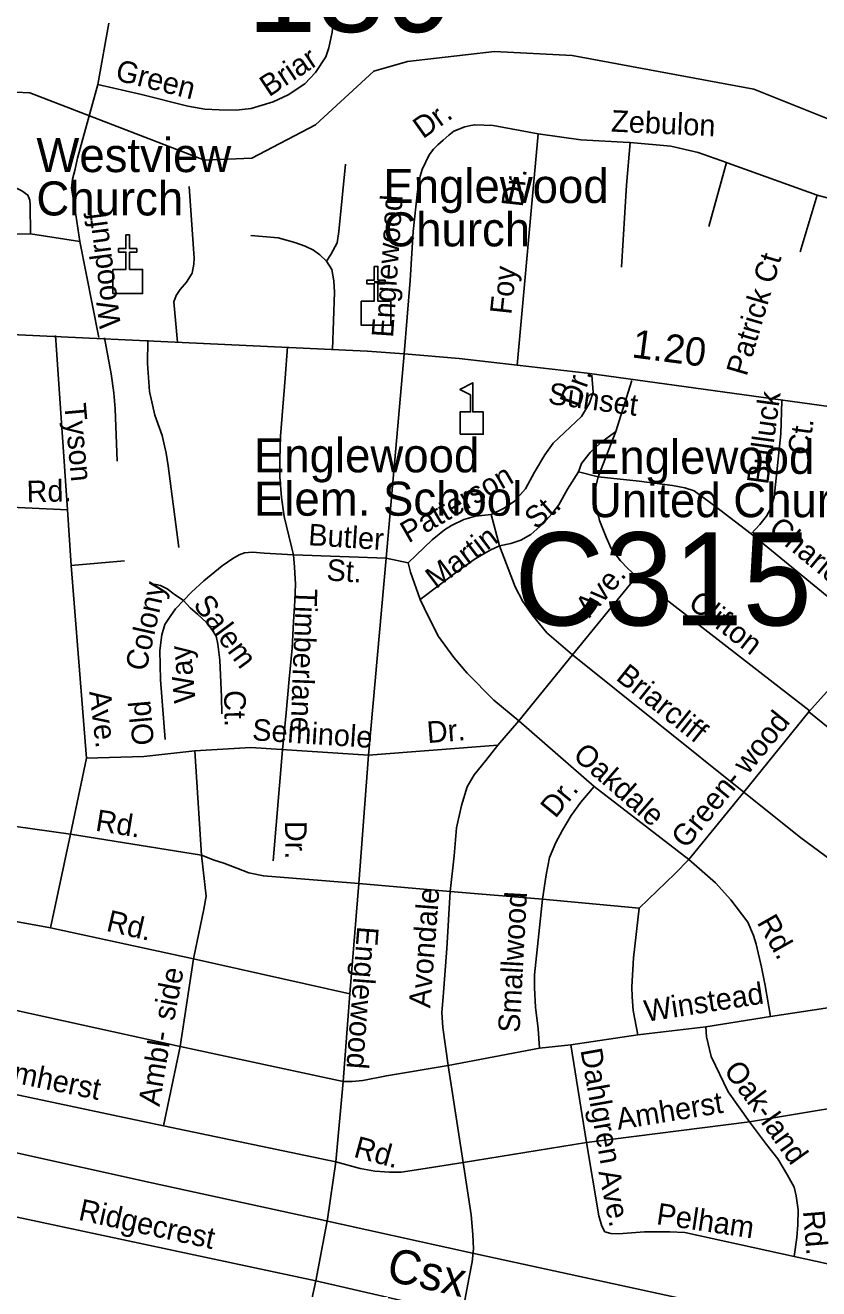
# Model space of a CAD drawing. Extents: x 2220236 to 2384410, y 720751 to 894131.
# Drawn here: x 2341238 to 2344734, y 803394 to 808960 of the extents above; entities that cross this region are included whole.
import ezdxf

# ---------------------------------------------------------------- set-up
doc = ezdxf.new("R2010")
doc.units = 0
for name, color, linetype in [('Exist Cultural Church CELL', 7, 'Continuous'), ('Exist Cultural Church Label', 7, 'Continuous'), ('Exist Cultural Educational Facility Elementary CELL', 7, 'Continuous'), ('Exist Cultural Educational Facility Elementary Label', 7, 'Continuous'), ('Exist Hydrographic Creek Single Shore', 7, 'Continuous'), ('Exist Railroad Mainline', 7, 'Continuous'), ('Exist Railroad Mainline Label', 7, 'Continuous'), ('Exist Road Non-System Type 51', 7, 'Continuous'), ('Exist Road Non-System Type 51 Label', 7, 'Continuous'), ('Exist Road Secondary Mileage Hundredths English Label', 7, 'Continuous'), ('Exist Road Secondary Structure Culvert Number Label', 7, 'Continuous'), ('Exist Road Secondary Structure Standard Bridge Number Label', 7, 'Continuous'), ('Exist Road Secondary Type 51 Label', 7, 'Continuous'), ('Exist Road Secondary Type 51 Undivided 4 Lane Attributed', 7, 'Continuous')]:
    doc.layers.add(name, color=color, linetype=linetype)

msp = doc.modelspace()

# ---------------------------------------------------------------- linework, layer by layer
at = {"layer": 'Exist Cultural Church CELL'}
for points in [[(2341624.8, 807884), (2341681.8, 807884.1), (2341681.8, 807960.3), (2341649.8, 807960.3), (2341649.8, 807976.3), (2341681.8, 807976.3), (2341681.8, 808036.4), (2341697.8, 808036.4), (2341697.8, 807976.3), (2341729.8, 807976.3), (2341729.8, 807960.3), (2341697.8, 807960.3), (2341697.8, 807884.1), (2341755.4, 807884), (2341755.4, 807777.6), (2341624.8, 807777.6)], [(2342718.6, 807744.9), (2342775.6, 807745), (2342775.6, 807821.1), (2342743.6, 807821.1), (2342743.6, 807837.1), (2342775.6, 807837.1), (2342775.6, 807897.3), (2342791.6, 807897.3), (2342791.6, 807837.1), (2342823.6, 807837.1), (2342823.6, 807821.1), (2342791.6, 807821.1), (2342791.6, 807745), (2342849.2, 807744.9), (2342849.2, 807638.4), (2342718.6, 807638.4)]]:
    msp.add_lwpolyline(points, close=True, dxfattribs=at)
at = {"layer": 'Exist Cultural Educational Facility Elementary CELL'}
msp.add_lwpolyline([(2343154.2, 807158.3), (2343154.2, 807256.2), (2343200.3, 807256.2), (2343200.3, 807331.3), (2343153.2, 807355.5), (2343209.9, 807384.7), (2343209.9, 807256.2), (2343255.9, 807256.2), (2343255.9, 807158.3)], close=True, dxfattribs=at)
at = {"layer": 'Exist Hydrographic Creek Single Shore'}
msp.add_lwpolyline([(2345461.4, 808273.2), (2344448.4, 808678.2), (2343647.5, 808825.9), (2343305.4, 808844.8), (2342922.4, 808799.6), (2342773.3, 808757.5), (2342517.4, 808520.6), (2342236.3, 808374.5), (2342028.4, 808366), (2341258.4, 808662.7), (2340941.4, 808676)], dxfattribs=at)
at = {"layer": 'Exist Railroad Mainline'}
msp.add_lwpolyline([(2331380.2, 806148.5), (2332089.7, 805986.2), (2332785.1, 805833.7), (2333023.7, 805785.1), (2333486.9, 805676.6), (2334090.2, 805538), (2335080.6, 805321.9), (2335954.5, 805132.5), (2336758.3, 804964.2), (2337494, 804803.2), (2338191.7, 804647.6), (2339171.9, 804437.5), (2339987.8, 804257.3), (2340853.6, 804069.8), (2341802, 803859.4), (2342517.6, 803703.9), (2343209.2, 803550.3), (2344249.4, 803324.9), (2344734.6, 803222.8), (2345460.4, 803059.6)], dxfattribs=at)
at = {"layer": 'Exist Road Non-System Type 51'}
for p, q in [((2341606.6, 808969.1), (2341557.9, 808698.6)), ((2343497.7, 808482.1), (2343298.9, 808517.5)), ((2343497.7, 808482.1), (2343404.6, 807462.1)), ((2344250, 808072.6), (2344327.4, 808354.9)), ((2344652, 807961.3), (2344727.2, 808211.2)), ((2341478.2, 808007.9), (2341261.7, 808041.3)), ((2341478.2, 808007.9), (2341563.2, 807584.1)), ((2341424.4, 806825.8), (2341371.6, 807592.9)), ((2342828.5, 806612.6), (2342907, 807512.4)), ((2343909.7, 807394.3), (2343839.4, 807170.7)), ((2343839.4, 807170.7), (2343761.9, 806969.9)), ((2343761.9, 806969.9), (2343675.6, 806992.8)), ((2341424.4, 806825.8), (2341098.3, 806839.9)), ((2341441.4, 806580), (2341424.4, 806825.8)), ((2343327.7, 806666.6), (2343290.1, 806804.1)), ((2344985.9, 806266.7), (2344436.6, 806720.1)), ((2341675.1, 806600.8), (2341441.4, 806580)), ((2342828.5, 806612.6), (2342420.5, 806626.3)), ((2342828.5, 806612.6), (2342750.9, 805744.1)), ((2342924.8, 806592), (2342828.5, 806612.6)), ((2341507.5, 805731.2), (2341441.4, 806580)), ((2343931.1, 806532), (2343649.4, 806186.8)), ((2344985.9, 806266.7), (2344689.9, 805935.3)), ((2343649.4, 806186.8), (2343413, 805896)), ((2344404.4, 805582.1), (2343649.4, 806186.8)), ((2344689.9, 805935.3), (2344404.4, 805582.1)), ((2343413, 805896), (2343320.3, 805789)), ((2343744.4, 805606), (2343413, 805896)), ((2341985, 805762.9), (2342014.6, 805303.5)), ((2343320.3, 805789), (2342750.9, 805744.1)), ((2341437.5, 805396.4), (2341507.5, 805731.2)), ((2342750.9, 805744.1), (2342707.7, 805179.7)), ((2344162, 805285.3), (2343744.4, 805606)), ((2344404.4, 805582.1), (2344162, 805285.3)), ((2341437.5, 805396.4), (2340676.4, 805503.1)), ((2341349.6, 804984.6), (2341437.5, 805396.4)), ((2342014.6, 805303.5), (2341437.5, 805396.4)), ((2342707.7, 805179.7), (2342668.4, 804693.6)), ((2343110.1, 805144.5), (2342707.7, 805179.7)), ((2343516.3, 805109.5), (2343110.1, 805144.5)), ((2343942.7, 805070.7), (2343516.3, 805109.5)), ((2341980, 804847.1), (2341349.6, 804984.6)), ((2341920.1, 804461.7), (2341980, 804847.1)), ((2342668.4, 804693.6), (2341980, 804847.1)), ((2341920.1, 804461.7), (2340746, 804720.3)), ((2342668.4, 804693.6), (2342638.4, 804307.7)), ((2345229.3, 804702), (2344521.6, 804593.5)), ((2344521.6, 804593.5), (2344236.9, 804548.5)), ((2344236.9, 804548.5), (2343937.4, 804512.8)), ((2343937.4, 804512.8), (2343641.9, 804469.1)), ((2341847.4, 804111.7), (2341920.1, 804461.7)), ((2342638.4, 804307.7), (2341920.1, 804461.7)), ((2343504.3, 804453.5), (2343101.1, 804377)), ((2343641.9, 804469.1), (2343504.3, 804453.5)), ((2343711.1, 804038.2), (2343641.9, 804469.1)), ((2343101.1, 804377), (2343167.8, 803950.8)), ((2341847.4, 804111.7), (2340779.2, 804338.5)), ((2342638.4, 804307.7), (2342605.9, 803953.4)), ((2342605.9, 803953.4), (2341847.4, 804111.7)), ((2344429.2, 804129.5), (2343711.1, 804038.2)), ((2343167.8, 803950.8), (2343711.1, 804038.2)), ((2342518.1, 803429.1), (2340877.9, 803778.4)), ((2344941.5, 803467.2), (2344624.8, 803535.5)), ((2342518.1, 803429.1), (2342433.1, 803030.8)), ((2343163.5, 803280.6), (2342518.1, 803429.1))]:
    msp.add_line(p, q, dxfattribs=at)
for points in [[(2342594.9, 809081.1), (2342599.8, 809009.1), (2342590.7, 808929.1), (2342575.5, 808860.8), (2342562.1, 808820.7), (2342516.9, 808752.2), (2342469.5, 808701.6), (2342396.1, 808652.8), (2342330.5, 808621.9), (2342232.9, 808592.9), (2342166.9, 808586), (2342093, 808587.2), (2342029.1, 808590.4), (2341954.9, 808603.6), (2341750.3, 808655.1), (2341557.9, 808698.6)], [(2341557.9, 808698.6), (2341467.9, 808373.8), (2341458.4, 808325.6), (2341446.8, 808281.5), (2341441.5, 808241.5), (2341456.4, 808153.7), (2341478.2, 808007.9)], [(2342907, 807512.4), (2342933.8, 807835.5), (2342947.5, 808051.2), (2342966.3, 808227.5), (2342977.7, 808295.1), (2342986.6, 808324.7), (2343017.6, 808388.3), (2343036.5, 808414), (2343055.3, 808432.8), (2343079.2, 808453.4), (2343104.9, 808475.6), (2343126.9, 808493.3), (2343175.5, 808512.3), (2343200.6, 808518), (2343218.8, 808521.2), (2343298.9, 808517.5)], [(2343903.6, 808442.9), (2343898.5, 808443.1), (2343686.4, 808455.1), (2343497.7, 808482.1)], [(2343903.6, 808442.9), (2343886.5, 808254.8), (2343864.3, 807893.7)], [(2344327.4, 808354.9), (2344202.6, 808398.7), (2344082.4, 808426.9), (2343903.6, 808442.9)], [(2342649.6, 808348.1), (2342619.3, 808051.7), (2342611.9, 808001.6), (2342584.5, 807949.2), (2342564.8, 807921)], [(2344727.2, 808211.2), (2344335.2, 808352.2), (2344327.4, 808354.9)], [(2341261.7, 808041.3), (2341260.4, 808167.3), (2341258.1, 808189.2), (2341249.8, 808211.3), (2341223.6, 808230.8), (2341054.6, 808312.7), (2341018.7, 808304.3), (2341005.1, 808280.1), (2341003.6, 808238.2), (2341007.4, 808092.3), (2341013.7, 808064.4), (2341032, 808042.7), (2341064, 808037), (2341261.7, 808041.3)], [(2341961.1, 808249.7), (2341982.8, 807934.1), (2341981.3, 807908), (2341973.7, 807868.1), (2341948.2, 807827.6), (2341920.7, 807795.5), (2341902.9, 807769.1), (2341893.3, 807741.1), (2341908.8, 807564)], [(2345000.3, 807248.4), (2345046.2, 807667.8), (2345110.4, 808061.8), (2345110, 808079.6), (2345101.8, 808105.6), (2345089.5, 808121.3), (2344975.2, 808144.5), (2344727.2, 808211.2)], [(2342564.8, 807921), (2342536.5, 807948.7), (2342508.3, 807968.3), (2342472.1, 807985.9), (2342426, 808003.4), (2342351.8, 808022.6), (2342231.7, 808033.1)], [(2342564.8, 807921), (2342589.4, 807883.4), (2342598, 807833.5), (2342600.4, 807783.6), (2342591.7, 807531.3)], [(2341587.1, 807582.8), (2341602.2, 807503.6), (2341617.1, 807423.9), (2341628.1, 807339.9), (2341635, 807270.2), (2341643.7, 807040.3)], [(2341778.7, 807572.8), (2341776.5, 807469.9), (2341785.9, 807346), (2341809.2, 807242.3), (2341842.2, 807152.6), (2341859.2, 807074.9), (2341867.9, 807019), (2341915.3, 806659.8)], [(2342393, 807543), (2342383.1, 807405.3), (2342363.5, 807149.6), (2342359.6, 807047.3), (2342359.6, 806970.6), (2342367.4, 806880.1), (2342379.2, 806795.5), (2342398.9, 806710.9), (2342412.6, 806655.8), (2342420.5, 806626.3)], [(2343733.8, 807418.1), (2343739.5, 807344), (2343724, 807295.3), (2343688.8, 807236.8), (2343564.1, 807119.5), (2343526.9, 807066.9), (2343481.8, 806990.4), (2343442.7, 806918), (2343393.3, 806863.4), (2343347.7, 806832.9), (2343290.1, 806804.1)], [(2344570.6, 807305), (2344566.4, 807160.3), (2344536.7, 806881.3), (2344521.4, 806829), (2344503.7, 806796.9), (2344474.2, 806760.5), (2344436.6, 806720.1)], [(2343839.4, 807170.7), (2343772, 807119.9), (2343726.5, 807077.3), (2343689.3, 807028.9), (2343675.6, 806992.8)], [(2343675.6, 806992.8), (2343626.7, 806916.1), (2343589.4, 806847.8), (2343559.8, 806809.4), (2343518.5, 806763.1), (2343464.9, 806716.2), (2343421.3, 806691.9), (2343377.5, 806677.3), (2343327.7, 806666.6)], [(2343761.9, 806969.9), (2343746.6, 806903.6), (2343753.5, 806837.7), (2343768.2, 806778), (2343797, 806704.4), (2343819.6, 806654.7), (2343860.2, 806601.1), (2343892.6, 806567.4), (2343931.1, 806532)], [(2344436.6, 806720.1), (2344273.3, 806844.1), (2344184.4, 806908.9), (2344144.4, 806922.5), (2344090.2, 806931.9), (2343942.1, 806952), (2343761.9, 806969.9)], [(2343290.1, 806804.1), (2343222.1, 806797.4), (2343170.3, 806782.9), (2343116.6, 806756), (2343084.9, 806737.7), (2343031.5, 806693.1), (2342924.8, 806592)], [(2343327.7, 806666.6), (2343285.8, 806648.1), (2343220.4, 806609.4), (2343151, 806560.6), (2342978.6, 806430.5)], [(2343327.7, 806666.6), (2343395.9, 806485.5), (2343430.5, 806421.9), (2343471.4, 806362.6), (2343536.2, 806283.4), (2343649.4, 806186.8)], [(2342420.5, 806626.3), (2342290.7, 806634.2), (2342239.6, 806638.1), (2342204.2, 806636.2), (2342180.7, 806626.3), (2342153.1, 806610.6), (2342105.9, 806579.1), (2342025.3, 806512.2), (2341970.3, 806463.1), (2341934.9, 806425.7)], [(2342420.5, 806626.3), (2342424.4, 806573.2), (2342428.4, 806498.5), (2342426.4, 806423.7), (2342420.5, 806333.2), (2342414.6, 806215.2), (2342400.8, 806079.5), (2342388.1, 805930.9), (2342372.3, 805767.7), (2342330.1, 805278.8)], [(2342924.8, 806592), (2342935.3, 806550), (2342978.6, 806430.5)], [(2341808.1, 806497.5), (2341833.7, 806491.6), (2341863.2, 806477.8), (2341894.6, 806454.2), (2341934.9, 806425.7)], [(2344689.9, 805935.3), (2344690, 805943.3), (2343931.1, 806532)], [(2342978.6, 806430.5), (2343013.4, 806357.1), (2343058.5, 806267.7), (2343125.7, 806174.4), (2343184.6, 806105.2), (2343301.8, 805986.7), (2343413, 805896)], [(2341934.9, 806425.7), (2341900.5, 806389.3), (2341876.9, 806355.9), (2341853.3, 806320.4), (2341839.6, 806275.2), (2341831.7, 806206.3), (2341833.7, 806076.5), (2341855.3, 805812.9)], [(2342105, 805927), (2342103, 805999.8), (2342095.1, 806163.1), (2342087.3, 806233.9), (2342079.4, 806269.3), (2342059.7, 806298.8), (2342036.2, 806328.3), (2341996.8, 806365.7), (2341965.4, 806393.2), (2341934.9, 806425.7)], [(2345475.7, 805445), (2345395.5, 805463.9), (2345265, 805508.4), (2345156.3, 805559), (2345012.9, 805673.4), (2344689.9, 805935.3)], [(2341985, 805762.9), (2341761.3, 805738.1), (2341507.5, 805731.2)], [(2342750.9, 805744.1), (2342232.7, 805777.8), (2341985, 805762.9)], [(2343320.3, 805789), (2343267.1, 805720.4), (2343215.8, 805657.6), (2343184.5, 805605.3), (2343159.5, 805523.1), (2343138.7, 805424.8), (2343128.1, 805300.7), (2343110.1, 805144.5)], [(2343744.4, 805606), (2343685.1, 805537.3), (2343643.9, 805478.8), (2343604.7, 805414.4), (2343575.3, 805360.2), (2343548, 805293.8), (2343533.1, 805217.6), (2343516.3, 805109.5)], [(2345240.3, 805226.3), (2345178.6, 805203.6), (2345110.9, 805186.6), (2345045, 805177.9), (2344971, 805186.9), (2344884.6, 805220), (2344816.1, 805261), (2344654.7, 805381.1), (2344404.4, 805582.1)], [(2342014.6, 805303.5), (2342034.7, 805123.6), (2342025.3, 805065.6), (2341980, 804847.1)], [(2342707.7, 805179.7), (2342287.6, 805212.8), (2342223.4, 805226), (2342171.1, 805247.2), (2342112.8, 805268.5), (2342070.7, 805281.9), (2342014.6, 805303.5)], [(2344162, 805285.3), (2344100.7, 805222.6), (2343942.7, 805070.7)], [(2344521.6, 804593.5), (2344497.7, 804730.4), (2344482.3, 804810.9), (2344458.3, 804911.9), (2344446.4, 804949.5), (2344421.2, 805008.4), (2344346.1, 805107.5), (2344279.3, 805182.6), (2344162, 805285.3)], [(2341349.6, 804984.6), (2340848.5, 805075.3), (2340776.6, 805090.7), (2340713.3, 805102.7)], [(2343101.1, 804377), (2343077.2, 804544.3), (2343073.7, 804611.5), (2343078.9, 804679.9), (2343096, 804892.2), (2343110.1, 805144.5)], [(2343516.3, 805109.5), (2343482.3, 804777.1), (2343481, 804719.3), (2343486, 804635.2), (2343497.2, 804539.5), (2343504.3, 804453.5)], [(2343942.7, 805070.7), (2343917.2, 804852.3), (2343910.8, 804724.4), (2343911.4, 804680.4), (2343916, 804620.4), (2343937.4, 804512.8)], [(2344236.9, 804548.5), (2344239.3, 804504.3), (2344260.3, 804416.8), (2344334.2, 804261.7), (2344429.2, 804129.5)], [(2343101.1, 804377), (2342829.2, 804332.5), (2342724.8, 804312), (2342678.6, 804306.8), (2342638.4, 804307.7)], [(2345294.2, 804275.1), (2345081.8, 804237.7), (2344429.2, 804129.5)], [(2344429.2, 804129.5), (2344503, 804029.7), (2344553.8, 803966.3), (2344596.5, 803894.9), (2344625.1, 803841.2), (2344633.7, 803803.3), (2344642.4, 803741.5), (2344641.1, 803675.6), (2344637.8, 803619.4), (2344624.8, 803535.5)], [(2344624.8, 803535.5), (2344143.7, 803641.5), (2344077.7, 803644.8), (2343965.8, 803645.4), (2343852, 803636), (2343817.9, 803637.6), (2343791.8, 803645.3), (2343777.6, 803669.1), (2343764.9, 803715), (2343711.1, 804038.2)], [(2342605.9, 803953.4), (2342569.6, 803700.7), (2342518.1, 803429.1)], [(2342605.9, 803953.4), (2342713.7, 803924.3), (2342778.7, 803912.3), (2342843, 803907.9), (2342895, 803908.4), (2342980.7, 803921.5), (2343167.8, 803950.8)], [(2343163.5, 803280.6), (2343192.6, 803438.2), (2343207.5, 803512.4), (2343213, 803570.5), (2343210.2, 803632.4), (2343203.1, 803720.1), (2343167.8, 803950.8)]]:
    msp.add_lwpolyline(points, dxfattribs=at)
at = {"layer": 'Exist Road Secondary Type 51 Undivided 4 Lane Attributed'}
msp.add_lwpolyline([(2340486.7, 807629.8), (2342745, 807523.7), (2342907, 807512.4), (2343149.5, 807491.1), (2343404.6, 807462.1), (2343714.1, 807426.7), (2345129.8, 807232.1), (2345977.7, 807154.8)], dxfattribs=at)

# ---------------------------------------------------------------- texts
at = {"layer": 'Exist Cultural Church Label'}
for s, p in [('Westview', (2341287.5, 808312.9)), ('Englewood', (2342815.7, 808176.7)), ('Church', (2341287.5, 808121.9)), ('Church', (2342815.7, 807985.7)), ('Englewood', (2343721.6, 806983.7)), ('United Church', (2343721.6, 806792.7))]:
    msp.add_text(s, height=150, dxfattribs=at).set_placement(p)
at = {"layer": 'Exist Cultural Educational Facility Elementary Label'}
for s, p in [('Englewood', (2342245.8, 806990.3)), ('Elem. School', (2342245.8, 806799.3))]:
    msp.add_text(s, height=150, dxfattribs=at).set_placement(p)
at = {"layer": 'Exist Railroad Mainline Label'}
msp.add_text('Csx', height=150, rotation=347.4783, dxfattribs=at).set_placement((2342824, 803431.8))
at = {"layer": 'Exist Road Non-System Type 51 Label'}
for s, rotation, p in [('Briar', 33.6179, (2342312.1, 808641.7)), ('Green', 345.8717, (2341630.6, 808718.8)), ('Dr.', 35.5131, (2342990.2, 808456.8)), ('Zebulon', 357.3338, (2343817.9, 808491.5)), ('Dr.', 83.9074, (2343430, 808156.4)), ('Englewood', 86.1244, (2342858.6, 807582.1)), ('Woodruff', 97.4306, (2341660.5, 807631.9)), ('Patrick Ct', 73.6597, (2344415.7, 807410.1)), ('Foy', 83.9074, (2343379.4, 807682.9)), ('Dr.', 70.2828, (2343678.9, 807271.6)), ('Bulluck', 82.2447, (2344510.7, 806933.7)), ('Tyson', 275.0682, (2341410.5, 807291.3)), ('Ct.', 82.2447, (2344690.3, 807062)), ('Patterson', 29.994, (2342926.1, 806676.9)), ('Rd.', 1.3558, (2341245.4, 806858.3)), ('St.', 41.1882, (2343489.1, 806735.1)), ('Butler', 356.279, (2342483.3, 806669.7)), ('Charlotte', 320.4634, (2344507.3, 806729.6)), ('Martin', 37.0403, (2343047.3, 806474)), ('St.', 356.3622, (2342563.4, 806514.4)), ('Ave.', 48.9194, (2343723.9, 806346.1)), ('Colony', 77.3227, (2341770.4, 806110.3)), ('Salem', 306.5099, (2341974.8, 806407.4)), ('Timberlane', 267.8405, (2342430.7, 806479.7)), ('Clifton', 322.1984, (2344152.9, 806401.5)), ('Way', 95.1227, (2341989.4, 805978.5)), ('Briarcliff', 321.3079, (2343835.5, 806079.8)), ('Ave.', 276.8602, (2341520, 806024.2)), ('Ct.', 270.8324, (2342114.2, 806030.3)), ('Old', 95.0862, (2341806.2, 805791.9)), ('wood', 51.0506, (2344421.1, 805655)), ('Seminole', 356.279, (2342236.1, 805810.4)), ('Dr.', 4.5089, (2343011.1, 805797.5)), ('Oakdale', 318.8117, (2343645.7, 805735.9)), ('Green-', 50.761, (2344149.5, 805328.2)), ('Dr.', 50.7839, (2343573.4, 805462.6)), ('Rd.', 350.8551, (2341544, 805412.5)), ('Dr.', 270.6537, (2342382.6, 805454.4)), ('Avondale', 85.5954, (2343022.1, 804628.8)), ('Smallwood', 86.9519, (2343415.7, 804520.3)), ('Rd.', 346.9164, (2341591, 804971.2)), ('Rd.', 299.7033, (2344459.3, 805007.8)), ('Englewood', 265.6013, (2342701.2, 804992.7)), ('side', 79.045, (2341893.2, 804571.4)), ('Winstead', 8.8834, (2343973, 804569.6)), ('Ambl-', 80.792, (2341829.6, 804194.3)), ('Dahlgren', 280.0473, (2343683.6, 804445.7)), ('Amherst', 348.4123, (2341096.6, 804320.3)), ('Oak-', 306.6925, (2344311.7, 804354.8)), ('Amherst', 9.2247, (2343849.9, 804094)), ('land', 305.4493, (2344476, 804128.3)), ('Rd.', 344.7871, (2342680.7, 803976.2)), ('Ave.', 281.5836, (2343763, 803909.5)), ('Ridgecrest', 347.6372, (2341468.6, 803698.5)), ('Pelham', 351.5585, (2344015.1, 803678.9)), ('Rd.', 274.8406, (2344663.9, 803736))]:
    msp.add_text(s, height=95, rotation=rotation, dxfattribs=at).set_placement(p)
at = {"layer": 'Exist Road Secondary Mileage Hundredths English Label'}
msp.add_text('1.20', height=125, rotation=352.5393, dxfattribs=at).set_placement((2343906.4, 807497.2))
at = {"layer": 'Exist Road Secondary Structure Culvert Number Label'}
msp.add_text('C315', height=410.1, dxfattribs=at).set_placement((2343392.4, 806316))
at = {"layer": 'Exist Road Secondary Structure Standard Bridge Number Label'}
msp.add_text('189', height=410.1, dxfattribs=at).set_placement((2342215.5, 808930.2))
at = {"layer": 'Exist Road Secondary Type 51 Label'}
msp.add_text('Sunset', height=95, rotation=352.1346, dxfattribs=at).set_placement((2343538, 807292.8))

doc.saveas('drawing.dxf')
